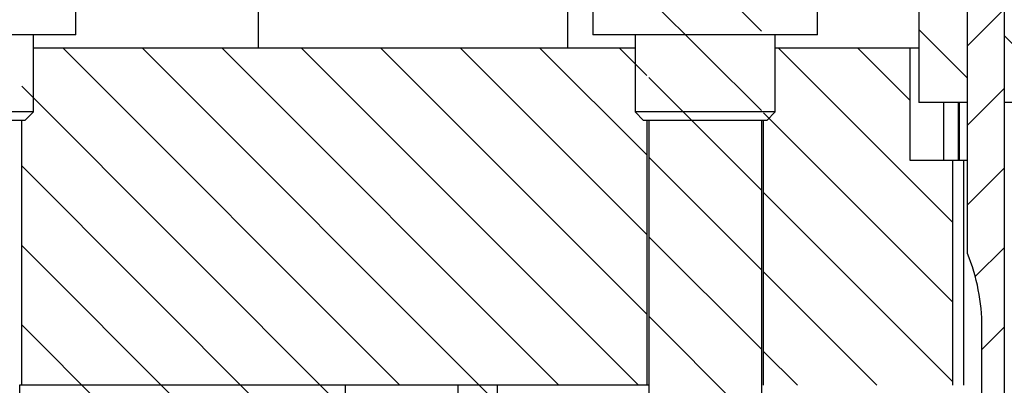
# Model space of a CAD drawing. Header units: inches. Extents: x 1880 to 2363, y -453 to -54.
# Tile 459 of 656: x 1901.303 to 1903.493, y -136.797 to -135.984. Entities that reach past the tile are written whole.
import ezdxf

# ---------------------------------------------------------------- set-up
doc = ezdxf.new("R2010")
doc.units = ezdxf.units.IN
doc.header["$LTSCALE"] = 0.5
doc.header["$MEASUREMENT"] = 0
doc.layers.add('SID-M-F', color=202, linetype='Continuous')
doc.layers.add('SID-M-S', color=105, linetype='Continuous')

msp = doc.modelspace()

# ---------------------------------------------------------------- linework, layer by layer
at = {"layer": 'SID-M-F', "linetype": 'Continuous'}
for p, q in [((1902.95267, -136.00938), (1902.70267, -135.75938)), ((1902.95267, -136.18615), (1902.70267, -135.93615)), ((1903.41117, -136.04188), (1903.49267, -135.96038)), ((1903.41117, -136.11432), (1903.30267, -136.00582)), ((1903.64164, -136.16802), (1903.49267, -136.01905)), ((1902.14882, -136.79652), (1901.39882, -136.04652)), ((1902.36517, -136.83609), (1901.5756, -136.04652)), ((1902.50238, -136.79652), (1901.75238, -136.04652)), ((1902.67915, -136.79652), (1901.92915, -136.04652)), ((1902.69767, -136.63826), (1902.10593, -136.04652)), ((1902.69767, -136.46148), (1902.28271, -136.04652)), ((1902.69767, -136.28471), (1902.45948, -136.04652)), ((1902.69767, -136.10793), (1902.63626, -136.04652)), ((1903.37767, -136.43438), (1902.98981, -136.04652)), ((1903.28267, -136.1626), (1903.16659, -136.04652)), ((1902.95267, -136.36293), (1902.70267, -136.11293)), ((1902.02767, -136.85214), (1901.30767, -136.13214)), ((1903.41117, -136.21866), (1903.49267, -136.13716)), ((1903.37767, -136.61115), (1902.95767, -136.19115)), ((1902.95267, -136.53971), (1902.70267, -136.28971)), ((1902.02767, -137.02892), (1901.30767, -136.30892)), ((1903.41117, -136.39544), (1903.49267, -136.31394)), ((1903.37767, -136.78793), (1902.95767, -136.36793)), ((1901.99349, -137.17152), (1901.30767, -136.4857)), ((1902.95267, -136.71648), (1902.70267, -136.46648)), ((1903.42828, -136.5551), (1903.49267, -136.49071)), ((1903.20948, -136.79652), (1902.95767, -136.54471)), ((1902.95267, -136.89326), (1902.70267, -136.64326)), ((1901.81672, -137.17152), (1901.30767, -136.66247)), ((1903.44317, -136.71699), (1903.49267, -136.66749)), ((1903.03271, -136.79652), (1902.95767, -136.72148))]:
    msp.add_line(p, q, dxfattribs=at)
at = {"layer": 'SID-M-S'}
for p, q in [((1903.30267, -135.16802), (1903.30267, -136.16802)), ((1903.49267, -135.16802), (1903.49267, -137.23302)), ((1903.41117, -136.50377), (1903.41117, -135.41802)), ((1901.42767, -136.01802), (1901.42767, -135.91802)), ((1901.83392, -136.04652), (1901.83392, -135.91802)), ((1902.52142, -135.91802), (1902.52142, -136.04652)), ((1902.57767, -135.91802), (1902.57767, -136.01802)), ((1903.07767, -136.01802), (1903.07767, -135.91802)), ((1901.42767, -136.01802), (1900.92767, -136.01802)), ((1901.33367, -136.18902), (1901.33367, -136.01802)), ((1903.07767, -136.01802), (1902.57767, -136.01802)), ((1902.67167, -136.01802), (1902.67167, -136.18902)), ((1902.98367, -136.18902), (1902.98367, -136.01802)), ((1901.33367, -136.04652), (1902.67167, -136.04652)), ((1902.98367, -136.04652), (1903.30267, -136.04652)), ((1903.28267, -136.04652), (1903.28267, -136.29652)), ((1903.41117, -136.16802), (1903.30267, -136.16802)), ((1903.35861, -136.29652), (1903.35861, -136.16802)), ((1903.39136, -136.29652), (1903.39136, -136.16802)), ((1903.39222, -136.16802), (1903.39222, -136.29652)), ((1903.66267, -136.16802), (1903.49267, -136.16802)), ((1901.33367, -136.18902), (1901.02167, -136.18902)), ((1901.31467, -136.20802), (1901.33367, -136.18902)), ((1902.67167, -136.18902), (1902.69067, -136.20802)), ((1902.98367, -136.18902), (1902.67167, -136.18902)), ((1902.96467, -136.20802), (1902.98367, -136.18902)), ((1901.31467, -136.20802), (1901.04067, -136.20802)), ((1901.30767, -136.79652), (1901.30767, -136.20802)), ((1902.96467, -136.20802), (1902.69067, -136.20802)), ((1902.69767, -136.20802), (1902.69767, -136.79652)), ((1902.70267, -136.20802), (1902.70267, -137.18569)), ((1902.95267, -136.20802), (1902.95267, -137.18569)), ((1902.95767, -136.79652), (1902.95767, -136.20802)), ((1903.28267, -136.29652), (1903.41117, -136.29652)), ((1903.37767, -136.29652), (1903.37767, -136.79652)), ((1903.40267, -136.79652), (1903.40267, -136.29652)), ((1903.44317, -137.23302), (1903.44317, -136.66802)), ((1902.70267, -136.79652), (1901.30267, -136.79652)), ((1901.30367, -137.17152), (1901.30367, -136.79652)), ((1902.02767, -137.17152), (1902.02767, -136.79652)), ((1902.27767, -136.79652), (1902.27767, -137.17152)), ((1902.36517, -136.79652), (1902.36517, -137.17152))]:
    msp.add_line(p, q, dxfattribs=at)
msp.add_arc((1903.00567, -136.66802), 0.4375, 0, 22.04992, dxfattribs=at)

doc.saveas('drawing.dxf')
